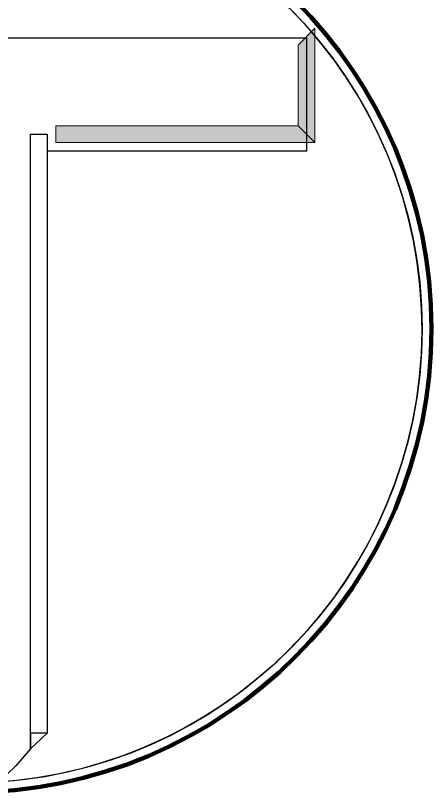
# Model space of a CAD drawing. Extents: x 553962 to 842807, y 8883888 to 9032388.
# Drawn here: x 809564 to 810426, y 8898780 to 8900391 of the extents above; entities that cross this region are included whole.
import ezdxf

# ---------------------------------------------------------------- set-up
doc = ezdxf.new("R2010")
doc.units = 0
doc.header["$LTSCALE"] = 200
doc.layers.add('4', color=7, linetype='Continuous', lineweight=25)

msp = doc.modelspace()

# ---------------------------------------------------------------- hatches: boundary and pattern name
at = {"layer": '4'}
for points in [[(810149.8, 8900330.3), (810184.8, 8900365.3), (810184.8, 8900127.8), (810149.8, 8900162.8)], [(810149.8, 8900162.8), (810184.8, 8900127.8), (809647.3, 8900127.8), (809647.3, 8900162.8)]]:
    msp.add_hatch(color=256, dxfattribs=at).paths.add_polyline_path(points)

# ---------------------------------------------------------------- linework, layer by layer
at = {"layer": '4', "lineweight": 13}
for points in [[(810149.8, 8900330.3), (810184.8, 8900365.3), (810184.8, 8900127.8), (810149.8, 8900162.8)], [(810149.8, 8900330.3), (810184.8, 8900365.3), (810184.8, 8900127.8), (810149.8, 8900162.8)], [(810149.8, 8900162.8), (810184.8, 8900127.8), (809647.3, 8900127.8), (809647.3, 8900162.8)], [(810149.8, 8900162.8), (810184.8, 8900127.8), (809647.3, 8900127.8), (809647.3, 8900162.8)]]:
    msp.add_lwpolyline(points, close=True, dxfattribs=at)
msp.add_lwpolyline([(808757.3, 8900345.3), (810167.3, 8900345.3), (810167.3, 8900110.3), (809629.8, 8900110.3), (809629.8, 8900110.3), (809629.8, 8900110.3), (809629.8, 8900110.3), (809629.8, 8900110.3), (809629.8, 8900110.3), (809629.8, 8900110.3), (809629.8, 8900110.3), (809629.8, 8900110.3), (809629.8, 8900077.8), (809629.8, 8900077.8), (809629.8, 8900077.8), (809629.8, 8900042.8), (809629.8, 8900042.8), (809629.8, 8900042.8), (809629.8, 8900010.3), (809629.8, 8900010.3), (809629.8, 8899975.3), (809629.8, 8899975.3), (809629.8, 8899975.3), (809629.8, 8899945.3), (809629.8, 8899945.3), (809629.8, 8899907.8), (809629.8, 8899907.8), (809629.8, 8899875.3), (809629.8, 8899842.8), (809629.8, 8899842.8), (809629.8, 8899810.3), (809629.8, 8899810.3), (809629.8, 8899775.3), (809629.8, 8899775.3), (809629.8, 8899742.8), (809629.8, 8899705.3), (809629.8, 8899705.3), (809629.8, 8899675.3), (809629.8, 8899640.3), (809629.8, 8899640.3), (809629.8, 8899607.8), (809629.8, 8899607.8), (809629.8, 8899572.8), (809629.8, 8899540.3), (809629.8, 8899540.3), (809629.8, 8899505.3), (809629.8, 8899475.3), (809629.8, 8899475.3), (809629.8, 8899437.8), (809629.8, 8899405.3), (809629.8, 8899405.3), (809629.8, 8899372.8), (809629.8, 8899340.3), (809629.8, 8899340.3), (809629.8, 8899305.3), (809629.8, 8899305.3), (809629.8, 8899272.8), (809629.8, 8899235.3), (809629.8, 8899235.3), (809629.8, 8899205.3), (809629.8, 8899205.3), (809629.8, 8899170.3), (809629.8, 8899170.3), (809629.8, 8899137.8), (809629.8, 8899137.8), (809629.8, 8899102.8), (809629.8, 8899102.8), (809629.8, 8899070.3), (809629.8, 8899070.3), (809629.8, 8899035.3), (809629.8, 8899035.3), (809629.8, 8899005.3), (809629.8, 8899005.3), (809629.8, 8899005.3), (809629.8, 8898967.8), (809629.8, 8898967.8), (809629.8, 8898967.8), (809629.8, 8898967.8), (809629.8, 8898935.3), (809629.8, 8898935.3), (809629.8, 8898935.3), (809629.8, 8898935.3), (809629.8, 8898935.3), (809629.8, 8898935.3), (809629.8, 8898935.3), (809629.8, 8898935.3), (809629.8, 8898935.3), (809629.8, 8898902.8), (809594.8, 8898902.8), (809594.8, 8898870.3), (809594.8, 8898870.3), (809564.8, 8898835.3), (809564.8, 8898835.3), (809529.8, 8898802.8)], dxfattribs=at)
msp.add_lwpolyline([(808757.3, 8900345.3), (810167.3, 8900345.3), (810167.3, 8900110.3), (809629.8, 8900110.3), (809629.8, 8900110.3), (809629.8, 8900110.3), (809629.8, 8900110.3), (809629.8, 8900110.3), (809629.8, 8900110.3), (809629.8, 8900110.3), (809629.8, 8900110.3), (809629.8, 8900110.3), (809629.8, 8900077.8), (809629.8, 8900077.8), (809629.8, 8900077.8), (809629.8, 8900042.8), (809629.8, 8900042.8), (809629.8, 8900042.8), (809629.8, 8900010.3), (809629.8, 8900010.3), (809629.8, 8899975.3), (809629.8, 8899975.3), (809629.8, 8899975.3), (809629.8, 8899945.3), (809629.8, 8899945.3), (809629.8, 8899907.8), (809629.8, 8899907.8), (809629.8, 8899875.3), (809629.8, 8899842.8), (809629.8, 8899842.8), (809629.8, 8899810.3), (809629.8, 8899810.3), (809629.8, 8899775.3), (809629.8, 8899775.3), (809629.8, 8899742.8), (809629.8, 8899705.3), (809629.8, 8899705.3), (809629.8, 8899675.3), (809629.8, 8899640.3), (809629.8, 8899640.3), (809629.8, 8899607.8), (809629.8, 8899607.8), (809629.8, 8899572.8), (809629.8, 8899540.3), (809629.8, 8899540.3), (809629.8, 8899505.3), (809629.8, 8899475.3), (809629.8, 8899475.3), (809629.8, 8899437.8), (809629.8, 8899405.3), (809629.8, 8899405.3), (809629.8, 8899372.8), (809629.8, 8899340.3), (809629.8, 8899340.3), (809629.8, 8899305.3), (809629.8, 8899305.3), (809629.8, 8899272.8), (809629.8, 8899235.3), (809629.8, 8899235.3), (809629.8, 8899205.3), (809629.8, 8899205.3), (809629.8, 8899170.3), (809629.8, 8899170.3), (809629.8, 8899137.8), (809629.8, 8899137.8), (809629.8, 8899102.8), (809629.8, 8899102.8), (809629.8, 8899070.3), (809629.8, 8899070.3), (809629.8, 8899035.3), (809629.8, 8899035.3), (809629.8, 8899005.3), (809629.8, 8899005.3), (809629.8, 8899005.3), (809629.8, 8898967.8), (809629.8, 8898967.8), (809629.8, 8898967.8), (809629.8, 8898967.8), (809629.8, 8898935.3), (809629.8, 8898935.3), (809629.8, 8898935.3), (809629.8, 8898935.3), (809629.8, 8898935.3), (809629.8, 8898935.3), (809629.8, 8898935.3), (809629.8, 8898935.3), (809629.8, 8898935.3), (809629.8, 8898902.8), (809594.8, 8898902.8), (809594.8, 8898870.3), (809594.8, 8898870.3), (809564.8, 8898835.3), (809564.8, 8898835.3), (809529.8, 8898802.8)], dxfattribs=at)
at = {"layer": '4'}
msp.add_lwpolyline([(808757.3, 8900345.3), (810167.3, 8900345.3), (810167.3, 8900110.3), (809629.8, 8900110.3), (809629.8, 8900110.3), (809629.8, 8900110.3), (809629.8, 8900110.3), (809629.8, 8900110.3), (809629.8, 8900110.3), (809629.8, 8900110.3), (809629.8, 8900110.3), (809629.8, 8900110.3), (809629.8, 8900077.8), (809629.8, 8900077.8), (809629.8, 8900077.8), (809629.8, 8900042.8), (809629.8, 8900042.8), (809629.8, 8900042.8), (809629.8, 8900010.3), (809629.8, 8900010.3), (809629.8, 8899975.3), (809629.8, 8899975.3), (809629.8, 8899975.3), (809629.8, 8899945.3), (809629.8, 8899945.3), (809629.8, 8899907.8), (809629.8, 8899907.8), (809629.8, 8899875.3), (809629.8, 8899842.8), (809629.8, 8899842.8), (809629.8, 8899810.3), (809629.8, 8899810.3), (809629.8, 8899775.3), (809629.8, 8899775.3), (809629.8, 8899742.8), (809629.8, 8899705.3), (809629.8, 8899705.3), (809629.8, 8899675.3), (809629.8, 8899640.3), (809629.8, 8899640.3), (809629.8, 8899607.8), (809629.8, 8899607.8), (809629.8, 8899572.8), (809629.8, 8899540.3), (809629.8, 8899540.3), (809629.8, 8899505.3), (809629.8, 8899475.3), (809629.8, 8899475.3), (809629.8, 8899437.8), (809629.8, 8899405.3), (809629.8, 8899405.3), (809629.8, 8899372.8), (809629.8, 8899340.3), (809629.8, 8899340.3), (809629.8, 8899305.3), (809629.8, 8899305.3), (809629.8, 8899272.8), (809629.8, 8899235.3), (809629.8, 8899235.3), (809629.8, 8899205.3), (809629.8, 8899205.3), (809629.8, 8899170.3), (809629.8, 8899170.3), (809629.8, 8899137.8), (809629.8, 8899137.8), (809629.8, 8899102.8), (809629.8, 8899102.8), (809629.8, 8899070.3), (809629.8, 8899070.3), (809629.8, 8899035.3), (809629.8, 8899035.3), (809629.8, 8899005.3), (809629.8, 8899005.3), (809629.8, 8899005.3), (809629.8, 8898967.8), (809629.8, 8898967.8), (809629.8, 8898967.8), (809629.8, 8898967.8), (809629.8, 8898935.3), (809629.8, 8898935.3), (809629.8, 8898935.3), (809629.8, 8898935.3), (809629.8, 8898935.3), (809629.8, 8898935.3), (809629.8, 8898935.3), (809629.8, 8898935.3), (809629.8, 8898935.3), (809629.8, 8898902.8), (809594.8, 8898902.8), (809594.8, 8898870.3), (809594.8, 8898870.3), (809564.8, 8898835.3), (809564.8, 8898835.3), (809529.8, 8898802.8)], dxfattribs=at)
msp.add_lwpolyline([(808757.3, 8900345.3), (810167.3, 8900345.3), (810167.3, 8900110.3), (809629.8, 8900110.3), (809629.8, 8900110.3), (809629.8, 8900110.3), (809629.8, 8900110.3), (809629.8, 8900110.3), (809629.8, 8900110.3), (809629.8, 8900110.3), (809629.8, 8900110.3), (809629.8, 8900110.3), (809629.8, 8900077.8), (809629.8, 8900077.8), (809629.8, 8900077.8), (809629.8, 8900042.8), (809629.8, 8900042.8), (809629.8, 8900042.8), (809629.8, 8900010.3), (809629.8, 8900010.3), (809629.8, 8899975.3), (809629.8, 8899975.3), (809629.8, 8899975.3), (809629.8, 8899945.3), (809629.8, 8899945.3), (809629.8, 8899907.8), (809629.8, 8899907.8), (809629.8, 8899875.3), (809629.8, 8899842.8), (809629.8, 8899842.8), (809629.8, 8899810.3), (809629.8, 8899810.3), (809629.8, 8899775.3), (809629.8, 8899775.3), (809629.8, 8899742.8), (809629.8, 8899705.3), (809629.8, 8899705.3), (809629.8, 8899675.3), (809629.8, 8899640.3), (809629.8, 8899640.3), (809629.8, 8899607.8), (809629.8, 8899607.8), (809629.8, 8899572.8), (809629.8, 8899540.3), (809629.8, 8899540.3), (809629.8, 8899505.3), (809629.8, 8899475.3), (809629.8, 8899475.3), (809629.8, 8899437.8), (809629.8, 8899405.3), (809629.8, 8899405.3), (809629.8, 8899372.8), (809629.8, 8899340.3), (809629.8, 8899340.3), (809629.8, 8899305.3), (809629.8, 8899305.3), (809629.8, 8899272.8), (809629.8, 8899235.3), (809629.8, 8899235.3), (809629.8, 8899205.3), (809629.8, 8899205.3), (809629.8, 8899170.3), (809629.8, 8899170.3), (809629.8, 8899137.8), (809629.8, 8899137.8), (809629.8, 8899102.8), (809629.8, 8899102.8), (809629.8, 8899070.3), (809629.8, 8899070.3), (809629.8, 8899035.3), (809629.8, 8899035.3), (809629.8, 8899005.3), (809629.8, 8899005.3), (809629.8, 8899005.3), (809629.8, 8898967.8), (809629.8, 8898967.8), (809629.8, 8898967.8), (809629.8, 8898967.8), (809629.8, 8898935.3), (809629.8, 8898935.3), (809629.8, 8898935.3), (809629.8, 8898935.3), (809629.8, 8898935.3), (809629.8, 8898935.3), (809629.8, 8898935.3), (809629.8, 8898935.3), (809629.8, 8898935.3), (809629.8, 8898902.8), (809594.8, 8898902.8), (809594.8, 8898870.3), (809594.8, 8898870.3), (809564.8, 8898835.3), (809564.8, 8898835.3), (809529.8, 8898802.8)], dxfattribs=at)
msp.add_lwpolyline([(809594.8, 8900145.3), (809629.8, 8900145.3), (809629.8, 8900110.3), (809629.8, 8898902.8), (809594.8, 8898870.3)], close=True, dxfattribs=at)
at = {"layer": '4', "lineweight": 106}
msp.add_circle((809464.4, 8899741.7), 962, dxfattribs=at)
at = {"layer": '4'}
msp.add_circle((809464.4, 8899741.7), 942.4, dxfattribs=at)
msp.add_arc((809464.4, 8899741.7), 942.4, 274.0977, 267.9951, dxfattribs=at)

doc.saveas('drawing.dxf')
